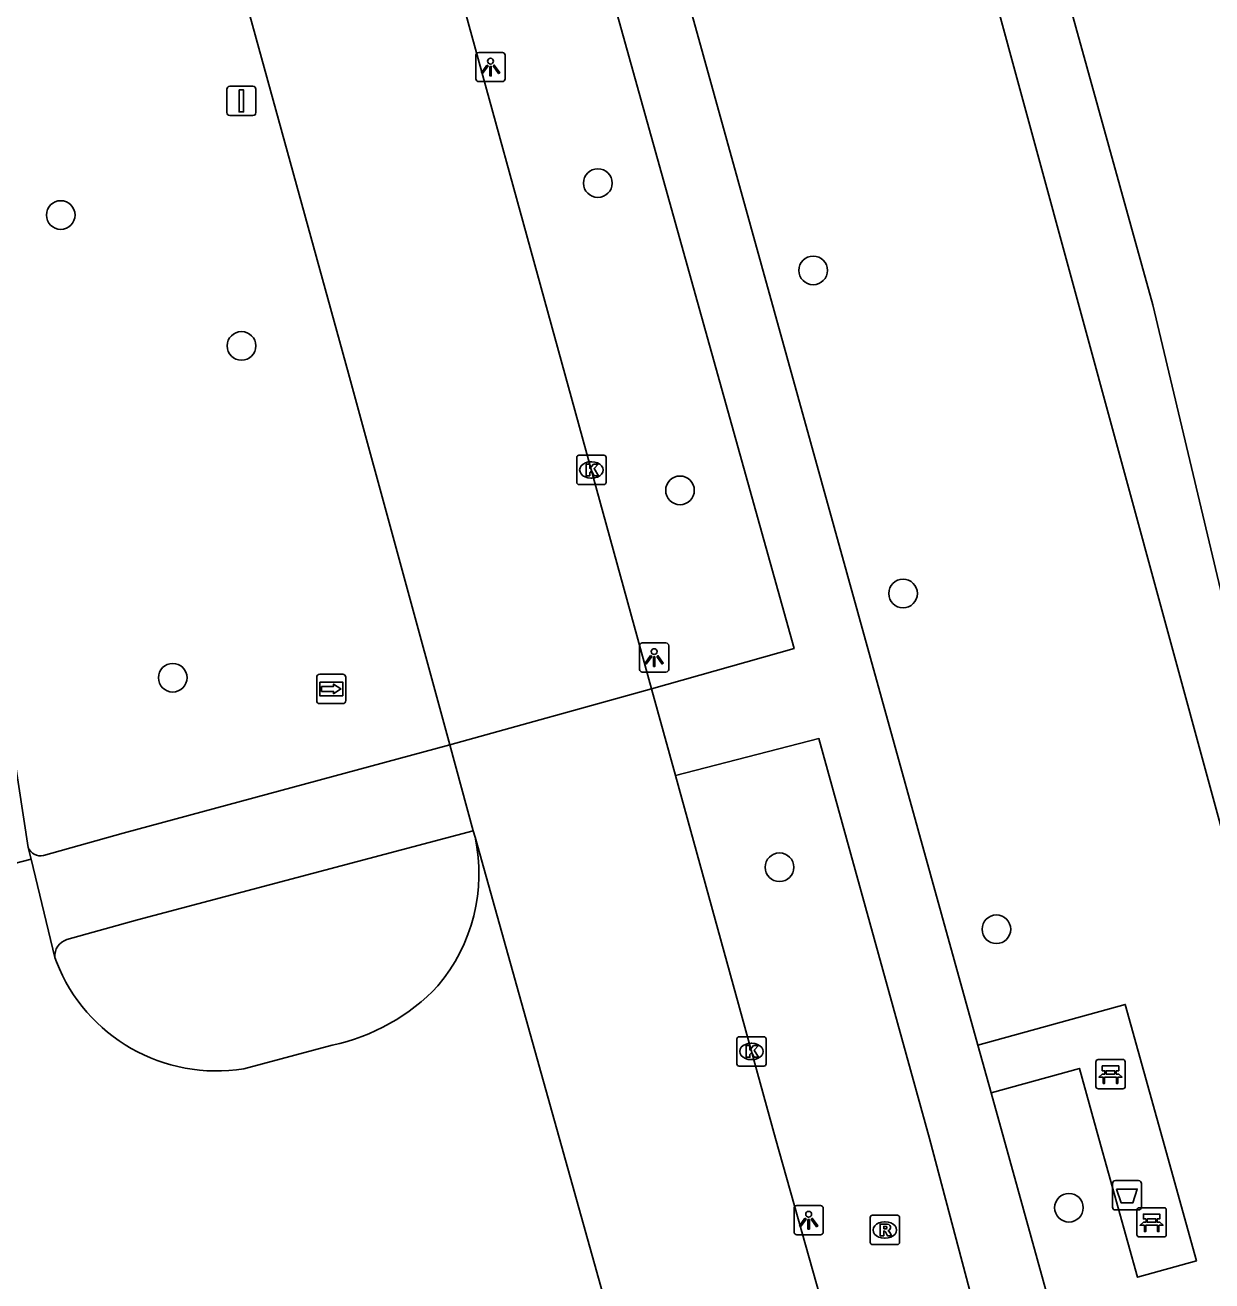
# Model space of a CAD drawing. Extents: x 158038 to 159242, y 380133 to 381214.
# Drawn here: x 159047.04 to 159087.55, y 380995.14 to 381038.01 of the extents above; entities that cross this region are included whole.
import ezdxf

# ---------------------------------------------------------------- set-up
doc = ezdxf.new("R2010")
doc.units = 0
for name, color, linetype in [('IMGEO_Afvalbak', 7, 'Continuous'), ('IMGEO_Bank', 7, 'Continuous'), ('IMGEO_Boom', 7, 'Continuous'), ('IMGEO_Fietspad_open', 7, 'Continuous'), ('IMGEO_Groenvoorziening', 7, 'Continuous'), ('IMGEO_Kolk', 7, 'Continuous'), ('IMGEO_Lichtpunt', 7, 'Continuous'), ('IMGEO_Rijbaan_lokaal_gesloten', 7, 'Continuous'), ('IMGEO_Rioolput', 7, 'Continuous'), ('IMGEO_Verkeersbordpaal', 7, 'Continuous'), ('IMGEO_Voetpad_open', 7, 'Continuous'), ('IMGEO_Waterloop', 7, 'Continuous'), ('IMGEO_Wegwijzer', 7, 'Continuous')]:
    doc.layers.add(name, color=color, linetype=linetype)

msp = doc.modelspace()

# ---------------------------------------------------------------- linework, layer by layer
at = {"layer": 'IMGEO_Afvalbak'}
for p, q in [((159084.16, 380997.659), (159084.16, 380998.459)), ((159084.16, 380998.459), (159084.16, 380997.659)), ((159084.26, 380998.559), (159085.05, 380998.559)), ((159085.05, 380998.559), (159084.26, 380998.559)), ((159085.15, 380998.459), (159085.15, 380997.659)), ((159085.15, 380997.659), (159085.15, 380998.459)), ((159085.05, 380997.559), (159084.26, 380997.559)), ((159084.26, 380997.559), (159085.05, 380997.559))]:
    msp.add_line(p, q, dxfattribs=at)
msp.add_lwpolyline([(159084.303, 380998.273), (159085.007, 380998.273), (159084.858, 380997.803), (159084.452, 380997.803), (159084.303, 380998.273)], dxfattribs=at)
for centre, start, end in [((159084.26, 380998.459), 90, 180), ((159084.26, 380998.459), 90, 180), ((159085.05, 380998.459), 0, 90), ((159085.05, 380998.459), 360, 90), ((159084.26, 380997.659), 180, 270), ((159084.26, 380997.659), 180, 270), ((159085.05, 380997.659), 270, 0), ((159085.05, 380997.659), 270, 0)]:
    msp.add_arc(centre, 0.1, start, end, dxfattribs=at)
at = {"layer": 'IMGEO_Bank'}
for p, q in [((159083.594, 381001.771), (159083.594, 381002.612)), ((159083.594, 381002.612), (159083.594, 381001.771)), ((159083.669, 381002.696), (159084.51, 381002.696)), ((159084.51, 381002.696), (159083.669, 381002.696)), ((159084.594, 381002.621), (159084.594, 381001.78)), ((159084.594, 381001.78), (159084.594, 381002.621)), ((159083.903, 381002.202), (159083.903, 381002.308)), ((159083.947, 381002.308), (159083.947, 381002.202)), ((159084.235, 381002.314), (159083.953, 381002.314)), ((159083.953, 381002.196), (159084.235, 381002.196)), ((159084.241, 381002.202), (159084.241, 381002.308)), ((159084.285, 381002.308), (159084.285, 381002.202)), ((159084.519, 381001.696), (159083.678, 381001.696)), ((159083.678, 381001.696), (159084.519, 381001.696)), ((159084.291, 381002.094), (159083.898, 381002.094)), ((159084.997, 380996.711), (159084.997, 380997.552)), ((159084.997, 380997.552), (159084.997, 380996.711)), ((159085.072, 380997.636), (159085.913, 380997.636)), ((159085.913, 380997.636), (159085.072, 380997.636)), ((159085.997, 380997.561), (159085.997, 380996.72)), ((159085.997, 380996.72), (159085.997, 380997.561)), ((159085.694, 380997.034), (159085.301, 380997.034)), ((159085.306, 380997.142), (159085.306, 380997.248)), ((159085.35, 380997.248), (159085.35, 380997.142)), ((159085.638, 380997.254), (159085.356, 380997.254)), ((159085.356, 380997.136), (159085.638, 380997.136)), ((159085.644, 380997.142), (159085.644, 380997.248)), ((159085.688, 380997.248), (159085.688, 380997.142)), ((159085.922, 380996.636), (159085.081, 380996.636)), ((159085.081, 380996.636), (159085.922, 380996.636))]:
    msp.add_line(p, q, dxfattribs=at)
for points in [[(159083.841, 381002.094), (159083.699, 381002.094), (159083.811, 381002.196), (159083.897, 381002.196)], [(159083.897, 381002.314), (159083.811, 381002.314), (159083.811, 381002.475), (159084.374, 381002.475), (159084.374, 381002.314), (159084.291, 381002.314)], [(159084.291, 381002.196), (159084.374, 381002.196), (159084.486, 381002.094), (159084.347, 381002.094)], [(159083.891, 381002.087), (159083.891, 381001.88), (159083.848, 381001.88), (159083.848, 381002.087)], [(159084.341, 381002.087), (159084.341, 381001.88), (159084.297, 381001.88), (159084.297, 381002.087)], [(159085.3, 380997.254), (159085.214, 380997.254), (159085.214, 380997.415), (159085.777, 380997.415), (159085.777, 380997.254), (159085.694, 380997.254)], [(159085.244, 380997.034), (159085.102, 380997.034), (159085.214, 380997.136), (159085.3, 380997.136)], [(159085.294, 380997.027), (159085.294, 380996.82), (159085.251, 380996.82), (159085.251, 380997.027)], [(159085.694, 380997.136), (159085.777, 380997.136), (159085.889, 380997.034), (159085.75, 380997.034)], [(159085.744, 380997.027), (159085.744, 380996.82), (159085.7, 380996.82), (159085.7, 380997.027)]]:
    msp.add_lwpolyline(points, dxfattribs=at)
for centre, radius, start, end in [((159083.672, 381002.618), 0.0779, 92.4484, 184.2845), ((159083.672, 381002.618), 0.0779, 92.4484, 184.2845), ((159084.516, 381002.618), 0.0779, 2.4484, 94.2845), ((159084.516, 381002.618), 0.0779, 2.4484, 94.2845), ((159083.896, 381002.307), 0.00671, 2.8957, 87.1043), ((159083.896, 381002.203), 0.00671, 272.8957, 357.1043), ((159083.953, 381002.307), 0.00671, 92.8957, 177.1043), ((159083.953, 381002.203), 0.00671, 182.8957, 267.1043), ((159084.235, 381002.307), 0.00671, 2.8957, 87.1043), ((159084.235, 381002.203), 0.00671, 272.8957, 357.1043), ((159084.292, 381002.307), 0.00671, 92.8957, 177.1043), ((159084.292, 381002.203), 0.00671, 182.8957, 267.1043), ((159083.672, 381001.774), 0.0779, 182.4484, 274.2845), ((159083.672, 381001.774), 0.0779, 182.4484, 274.2845), ((159083.841, 381002.087), 0.00671, 2.8957, 87.1043), ((159083.898, 381002.087), 0.00671, 92.8957, 177.1043), ((159084.29, 381002.087), 0.00671, 2.8957, 87.1043), ((159084.347, 381002.087), 0.00671, 92.8957, 177.1043), ((159084.516, 381001.774), 0.0779, 272.4484, 4.2845), ((159084.516, 381001.774), 0.0779, 272.4484, 4.2845), ((159085.075, 380997.558), 0.0779, 92.4484, 184.2845), ((159085.075, 380997.558), 0.0779, 92.4484, 184.2845), ((159085.919, 380997.558), 0.0779, 2.4484, 94.2845), ((159085.919, 380997.558), 0.0779, 2.4484, 94.2845), ((159085.244, 380997.027), 0.00671, 2.8957, 87.1043), ((159085.301, 380997.027), 0.00671, 92.8957, 177.1043), ((159085.299, 380997.247), 0.00671, 2.8957, 87.1043), ((159085.299, 380997.143), 0.00671, 272.8957, 357.1043), ((159085.356, 380997.247), 0.00671, 92.8957, 177.1043), ((159085.356, 380997.143), 0.00671, 182.8957, 267.1043), ((159085.638, 380997.247), 0.00671, 2.8957, 87.1043), ((159085.638, 380997.143), 0.00671, 272.8957, 357.1043), ((159085.695, 380997.247), 0.00671, 92.8957, 177.1043), ((159085.695, 380997.143), 0.00671, 182.8957, 267.1043), ((159085.693, 380997.027), 0.00671, 2.8957, 87.1043), ((159085.75, 380997.027), 0.00671, 92.8957, 177.1043), ((159085.075, 380996.714), 0.0779, 182.4484, 274.2845), ((159085.075, 380996.714), 0.0779, 182.4484, 274.2845), ((159085.919, 380996.714), 0.0779, 272.4484, 4.2845), ((159085.919, 380996.714), 0.0779, 272.4484, 4.2845)]:
    msp.add_arc(centre, radius, start, end, dxfattribs=at)
at = {"layer": 'IMGEO_Boom'}
for centre in [(159066.591, 381032.618), (159048.258, 381031.529), (159073.944, 381029.638), (159054.428, 381027.061), (159069.397, 381022.128), (159077.011, 381018.607), (159052.08, 381015.73), (159072.793, 381009.259), (159080.199, 381007.142), (159082.675, 380997.634)]:
    msp.add_circle(centre, 0.489, dxfattribs=at)
at = {"layer": 'IMGEO_Fietspad_open'}
for points in [[(159079.566, 381003.182), (159052.996, 381099.019), (159051.046, 381106.057)], [(159048.842, 381104.802), (159050.65, 381098.326), (159055.429, 381080.546), (159063.611, 381051.441), (159073.29, 381016.724), (159068.429, 381015.348)], [(159047.668, 381009.659), (159050.387, 381010.419), (159061.537, 381013.441)], [(159069.243, 381012.391), (159074.14, 381013.651), (159077.915, 381000), (159082.825, 380981.435), (159078.18, 380980.434)], [(159062.338, 381010.506), (159050.875, 381007.461), (159048.47, 381006.789)], [(159080.017, 381001.554), (159079.566, 381003.182)], [(159086.142, 380979.46), (159080.448, 381000), (159080.017, 381001.554)]]:
    msp.add_lwpolyline(points, dxfattribs=at)
for centre, radius, start, end in [((159047.569, 381010.103), 0.455, 201.4986, 282.596), ((159048.623, 381006.244), 0.566, 105.6465, 186.4539)]:
    msp.add_arc(centre, radius, start, end, dxfattribs=at)
at = {"layer": 'IMGEO_Groenvoorziening'}
msp.add_lwpolyline([(159059.506, 381116.638), (159069.605, 381077.19), (159076.697, 381051.633), (159089.14, 381005.934), (159091.442, 380998.293), (159095.335, 380982.52), (159097.489, 380974.942), (159102.788, 380954.289), (159115.909, 380907.9), (159121.569, 380885.907), (159125.518, 380869.885), (159128.855, 380857.251), (159131.956, 380846.552), (159132.786, 380844.954), (159133.375, 380844.629)], dxfattribs=at)
at = {"layer": 'IMGEO_Kolk'}
for p, q in [((159065.871, 381022.4), (159065.871, 381023.252)), ((159065.946, 381023.326), (159066.798, 381023.326)), ((159066.872, 381023.252), (159066.872, 381022.4)), ((159066.359, 381023.106), (159066.384, 381023.106)), ((159066.798, 381022.326), (159065.946, 381022.326)), ((159066.382, 381022.546), (159066.357, 381022.546)), ((159071.337, 381002.544), (159071.337, 381003.396)), ((159071.412, 381003.47), (159072.264, 381003.47)), ((159072.338, 381003.396), (159072.338, 381002.544)), ((159071.825, 381003.25), (159071.85, 381003.25)), ((159071.848, 381002.69), (159071.823, 381002.69)), ((159072.264, 381002.47), (159071.412, 381002.47))]:
    msp.add_line(p, q, dxfattribs=at)
for points in [[(159065.871, 381022.4), (159065.871, 381023.252)], [(159065.946, 381023.326), (159066.798, 381023.326)], [(159066.872, 381023.252), (159066.872, 381022.4)], [(159066.192, 381023.026), (159066.315, 381023.026), (159066.315, 381022.875), (159066.445, 381023.026), (159066.609, 381023.026), (159066.463, 381022.875), (159066.616, 381022.626), (159066.464, 381022.626), (159066.379, 381022.79), (159066.315, 381022.723), (159066.315, 381022.626), (159066.192, 381022.626), (159066.192, 381023.026)], [(159066.798, 381022.326), (159065.946, 381022.326)], [(159071.337, 381002.544), (159071.337, 381003.396)], [(159071.412, 381003.47), (159072.264, 381003.47)], [(159072.338, 381003.396), (159072.338, 381002.544)], [(159071.658, 381003.17), (159071.781, 381003.17), (159071.781, 381003.019), (159071.911, 381003.17), (159072.075, 381003.17), (159071.929, 381003.019), (159072.082, 381002.77), (159071.93, 381002.77), (159071.845, 381002.934), (159071.781, 381002.867), (159071.781, 381002.77), (159071.658, 381002.77), (159071.658, 381003.17)], [(159072.264, 381002.47), (159071.412, 381002.47)]]:
    msp.add_lwpolyline(points, dxfattribs=at)
for centre, start, end in [((159065.948, 381023.25), 91.552, 178.448), ((159065.948, 381023.25), 91.552, 178.448), ((159066.796, 381023.25), 1.552, 88.448), ((159066.796, 381023.25), 1.552, 88.448), ((159065.948, 381022.402), 181.552, 268.448), ((159065.948, 381022.402), 181.552, 268.448), ((159066.796, 381022.402), 271.552, 358.448), ((159066.796, 381022.402), 271.552, 358.448), ((159071.414, 381003.394), 91.552, 178.448), ((159071.414, 381003.394), 91.552, 178.448), ((159072.262, 381003.394), 1.552, 88.448), ((159072.262, 381003.394), 1.552, 88.448), ((159071.414, 381002.546), 181.552, 268.448), ((159071.414, 381002.546), 181.552, 268.448), ((159072.262, 381002.546), 271.552, 358.448), ((159072.262, 381002.546), 271.552, 358.448)]:
    msp.add_arc(centre, 0.0765, start, end, dxfattribs=at)
for centre, major_axis, ratio, start_param, end_param in [((159066.358, 381022.826), (-0.387, 0.002), 0.722429, 4.712389, 7.853982), ((159066.383, 381022.826), (-0.39, 0.002), 0.717154, 1.570796, 4.712389), ((159071.824, 381002.97), (-0.387, 0.002), 0.722429, 4.712389, 7.853982), ((159071.849, 381002.97), (-0.39, 0.002), 0.717154, 1.570796, 4.712389)]:
    msp.add_ellipse(centre, major_axis=major_axis, ratio=ratio, start_param=start_param, end_param=end_param, dxfattribs=at)
at = {"layer": 'IMGEO_Lichtpunt'}
for p, q in [((159062.431, 381036.985), (159062.431, 381036.178)), ((159062.431, 381036.985), (159062.431, 381036.178)), ((159063.333, 381037.08), (159062.525, 381037.08)), ((159063.333, 381037.08), (159062.525, 381037.08)), ((159063.427, 381036.178), (159063.427, 381036.985)), ((159063.427, 381036.178), (159063.427, 381036.985)), ((159062.525, 381036.084), (159063.333, 381036.084)), ((159062.525, 381036.084), (159063.333, 381036.084)), ((159068.017, 381016.823), (159068.017, 381016.016)), ((159068.017, 381016.823), (159068.017, 381016.016)), ((159068.919, 381016.918), (159068.111, 381016.918)), ((159068.919, 381016.918), (159068.111, 381016.918)), ((159069.013, 381016.016), (159069.013, 381016.823)), ((159069.013, 381016.016), (159069.013, 381016.823)), ((159068.111, 381015.922), (159068.919, 381015.922)), ((159068.111, 381015.922), (159068.919, 381015.922)), ((159073.29, 380997.613), (159073.29, 380996.806)), ((159073.29, 380997.613), (159073.29, 380996.806)), ((159074.192, 380997.708), (159073.384, 380997.708)), ((159074.192, 380997.708), (159073.384, 380997.708)), ((159074.286, 380996.806), (159074.286, 380997.613)), ((159074.286, 380996.806), (159074.286, 380997.613)), ((159073.384, 380996.712), (159074.192, 380996.712)), ((159073.384, 380996.712), (159074.192, 380996.712))]:
    msp.add_line(p, q, dxfattribs=at)
for points in [[(159062.805, 381036.649), (159062.844, 381036.621), (159062.656, 381036.359), (159062.618, 381036.386), (159062.805, 381036.649)], [(159062.907, 381036.601), (159062.954, 381036.601), (159062.954, 381036.279), (159062.907, 381036.279), (159062.907, 381036.601)], [(159063.017, 381036.621), (159063.055, 381036.648), (159063.242, 381036.386), (159063.203, 381036.358), (159063.017, 381036.621)], [(159068.391, 381016.487), (159068.43, 381016.459), (159068.242, 381016.197), (159068.204, 381016.224), (159068.391, 381016.487)], [(159068.493, 381016.439), (159068.54, 381016.439), (159068.54, 381016.117), (159068.493, 381016.117), (159068.493, 381016.439)], [(159068.603, 381016.459), (159068.641, 381016.486), (159068.828, 381016.224), (159068.789, 381016.196), (159068.603, 381016.459)], [(159073.664, 380997.277), (159073.703, 380997.249), (159073.515, 380996.987), (159073.477, 380997.014), (159073.664, 380997.277)], [(159073.766, 380997.229), (159073.813, 380997.229), (159073.813, 380996.907), (159073.766, 380996.907), (159073.766, 380997.229)], [(159073.876, 380997.249), (159073.914, 380997.276), (159074.101, 380997.014), (159074.062, 380996.986), (159073.876, 380997.249)]]:
    msp.add_lwpolyline(points, dxfattribs=at)
for centre in [(159062.93, 381036.783), (159068.516, 381016.621), (159073.789, 380997.411)]:
    msp.add_circle(centre, 0.0994, dxfattribs=at)
for centre, start, end in [((159062.525, 381036.985), 90, 180), ((159062.525, 381036.985), 90, 180), ((159063.333, 381036.985), 0, 90), ((159063.333, 381036.985), 0, 90), ((159062.525, 381036.178), 180, 270), ((159062.525, 381036.178), 180, 270), ((159063.333, 381036.178), 270, 0), ((159063.333, 381036.178), 270, 360), ((159068.111, 381016.823), 90, 180), ((159068.111, 381016.823), 90, 180), ((159068.919, 381016.823), 0, 90), ((159068.919, 381016.823), 0, 90), ((159068.111, 381016.016), 180, 270), ((159068.111, 381016.016), 180, 270), ((159068.919, 381016.016), 270, 0), ((159068.919, 381016.016), 270, 360), ((159073.384, 380997.613), 90, 180), ((159073.384, 380997.613), 90, 180), ((159074.192, 380997.613), 0, 90), ((159074.192, 380997.613), 0, 90), ((159073.384, 380996.806), 180, 270), ((159073.384, 380996.806), 180, 270), ((159074.192, 380996.806), 270, 0), ((159074.192, 380996.806), 270, 360)]:
    msp.add_arc(centre, 0.0946, start, end, dxfattribs=at)
at = {"layer": 'IMGEO_Rijbaan_lokaal_gesloten'}
for points in [[(159068.429, 381015.348), (159058.394, 381051.806), (159050.976, 381078.604), (159048.232, 381088.598), (159045.816, 381097.19), (159044.379, 381102.334)], [(159038.075, 381098.772), (159039.067, 381095.227), (159049.665, 381056.684), (159058.076, 381026.122), (159061.537, 381013.441)], [(159027.441, 381092.136), (159036.739, 381058.674), (159043.33, 381034.783), (159047.146, 381009.936)], [(159061.537, 381013.441), (159068.429, 381015.348)], [(159068.429, 381015.348), (159069.243, 381012.391)], [(159062.338, 381010.506), (159061.537, 381013.441)], [(159069.243, 381012.391), (159072.653, 381000), (159078.18, 380980.434)], [(159062.399, 381010.283), (159062.338, 381010.506)], [(159062.399, 381010.283), (159071.14, 380979.039)], [(159047.244, 381009.533), (159047.146, 381009.936)], [(159043.245, 381008.502), (159047.244, 381009.533)], [(159047.244, 381009.533), (159048.06, 381006.18)], [(159048.06, 381006.18), (159048.111, 381006.034)], [(159054.509, 381002.382), (159057.523, 381003.186)]]:
    msp.add_lwpolyline(points, dxfattribs=at)
for centre, radius, start, end in [((159056.605, 381009.036), 5.927, 319.8047, 12.1441), ((159053.564, 381008.157), 5.852, 201.2727, 279.2915), ((159056.136, 381009.887), 6.843, 281.6961, 316.8972)]:
    msp.add_arc(centre, radius, start, end, dxfattribs=at)
at = {"layer": 'IMGEO_Rioolput'}
for p, q in [((159075.89, 380996.449), (159075.89, 380997.301)), ((159075.965, 380997.375), (159076.817, 380997.375)), ((159076.378, 380997.155), (159076.403, 380997.155)), ((159076.891, 380997.301), (159076.891, 380996.449)), ((159076.401, 380996.595), (159076.376, 380996.595)), ((159076.817, 380996.375), (159075.965, 380996.375))]:
    msp.add_line(p, q, dxfattribs=at)
for points in [[(159075.89, 380996.449), (159075.89, 380997.301)], [(159075.965, 380997.375), (159076.817, 380997.375)], [(159076.479, 380997.073), (159076.227, 380997.075), (159076.227, 380996.675)], [(159076.405, 380996.994), (159076.351, 380996.994), (159076.351, 380996.913)], [(159076.891, 380997.301), (159076.891, 380996.449)], [(159076.227, 380996.675), (159076.351, 380996.675), (159076.351, 380996.837), (159076.362, 380996.837)], [(159076.351, 380996.913), (159076.403, 380996.913)], [(159076.409, 380996.808), (159076.48, 380996.675), (159076.62, 380996.675), (159076.555, 380996.801)], [(159076.817, 380996.375), (159075.965, 380996.375)]]:
    msp.add_lwpolyline(points, dxfattribs=at)
for centre, radius, start, end in [((159075.967, 380997.299), 0.0765, 91.552, 178.448), ((159075.967, 380997.299), 0.0765, 91.552, 178.448), ((159076.411, 380996.898), 0.0964, 77.0061, 93.1865), ((159076.425, 380996.955), 0.0378, 276.6634, 79.6772), ((159076.478, 380996.963), 0.109, 350.3612, 89.416), ((159076.815, 380997.299), 0.0765, 1.552, 88.448), ((159076.815, 380997.299), 0.0765, 1.552, 88.448), ((159076.361, 380996.784), 0.0533, 26.0293, 88.6989), ((159076.387, 380997.102), 0.19, 274.7715, 282.9687), ((159076.476, 380996.963), 0.112, 277.5842, 350.9817), ((159076.46, 380996.748), 0.108, 29.5134, 73.7905), ((159075.967, 380996.451), 0.0765, 181.552, 268.448), ((159075.967, 380996.451), 0.0765, 181.552, 268.448), ((159076.815, 380996.451), 0.0765, 271.552, 358.448), ((159076.815, 380996.451), 0.0765, 271.552, 358.448)]:
    msp.add_arc(centre, radius, start, end, dxfattribs=at)
for centre, major_axis, ratio, start_param, end_param in [((159076.377, 380996.875), (-0.387, 0.002), 0.722429, 4.712389, 7.853982), ((159076.402, 380996.875), (-0.39, 0.002), 0.717154, 1.570796, 4.712389)]:
    msp.add_ellipse(centre, major_axis=major_axis, ratio=ratio, start_param=start_param, end_param=end_param, dxfattribs=at)
at = {"layer": 'IMGEO_Verkeersbordpaal'}
for p, q in [((159053.928, 381035.026), (159053.928, 381035.826)), ((159053.928, 381035.826), (159053.928, 381035.026)), ((159054.028, 381035.926), (159054.818, 381035.926)), ((159054.818, 381035.926), (159054.028, 381035.926)), ((159054.918, 381035.826), (159054.918, 381035.026)), ((159054.918, 381035.026), (159054.918, 381035.826)), ((159054.818, 381034.926), (159054.028, 381034.926)), ((159054.028, 381034.926), (159054.818, 381034.926))]:
    msp.add_line(p, q, dxfattribs=at)
msp.add_lwpolyline([(159054.348, 381035.801), (159054.498, 381035.801), (159054.498, 381035.051), (159054.348, 381035.051), (159054.348, 381035.801)], dxfattribs=at)
for centre, start, end in [((159054.028, 381035.826), 90, 180), ((159054.028, 381035.826), 90, 180), ((159054.818, 381035.826), 0, 90), ((159054.818, 381035.826), 360, 90), ((159054.028, 381035.026), 180, 270), ((159054.028, 381035.026), 180, 270), ((159054.818, 381035.026), 270, 0), ((159054.818, 381035.026), 270, 0)]:
    msp.add_arc(centre, 0.1, start, end, dxfattribs=at)
at = {"layer": 'IMGEO_Voetpad_open'}
msp.add_lwpolyline([(159079.566, 381003.182), (159084.596, 381004.576), (159085.865, 381000), (159087.025, 380995.818), (159085.01, 380995.259), (159083.696, 381000), (159083.033, 381002.39), (159080.017, 381001.554)], dxfattribs=at)
at = {"layer": 'IMGEO_Waterloop'}
msp.add_lwpolyline([(159079.098, 381051.698), (159085.535, 381028.466), (159088.448, 381016.207), (159094.969, 380994.226), (159099.603, 380976.597), (159100.728, 380973.186), (159105.601, 380955.619), (159111.82, 380934), (159116.966, 380915.374), (159122.27, 380896.511), (159126.959, 380880.404), (159130.925, 380865.842), (159133.056, 380858.404), (159133.882, 380854.322), (159134.035, 380852.502), (159134.873, 380849.176), (159135.877, 380846.128), (159137.773, 380840.488), (159138.873, 380835.994), (159140.235, 380830.612), (159141.9, 380825.464), (159143.776, 380819.552), (159145.969, 380812.878), (159154.754, 380780.168)], dxfattribs=at)
at = {"layer": 'IMGEO_Wegwijzer'}
for p, q in [((159057.097, 381015.848), (159057.887, 381015.848)), ((159057.887, 381015.848), (159057.097, 381015.848)), ((159056.997, 381014.948), (159056.997, 381015.748)), ((159056.997, 381015.748), (159056.997, 381014.948)), ((159057.987, 381015.748), (159057.987, 381014.948)), ((159057.987, 381014.948), (159057.987, 381015.748)), ((159057.887, 381014.848), (159057.097, 381014.848)), ((159057.097, 381014.848), (159057.887, 381014.848))]:
    msp.add_line(p, q, dxfattribs=at)
for points in [[(159057.098, 381015.58), (159057.886, 381015.58), (159057.886, 381015.116), (159057.098, 381015.116), (159057.098, 381015.58)], [(159057.163, 381015.432), (159057.163, 381015.348), (159057.163, 381015.264), (159057.574, 381015.264), (159057.574, 381015.181), (159057.821, 381015.348), (159057.574, 381015.515), (159057.574, 381015.432), (159057.163, 381015.432)]]:
    msp.add_lwpolyline(points, dxfattribs=at)
for centre, start, end in [((159057.097, 381015.748), 90, 180), ((159057.097, 381015.748), 90, 180), ((159057.887, 381015.748), 0, 90), ((159057.887, 381015.748), 360, 90), ((159057.097, 381014.948), 180, 270), ((159057.097, 381014.948), 180, 270), ((159057.887, 381014.948), 270, 0), ((159057.887, 381014.948), 270, 0)]:
    msp.add_arc(centre, 0.1, start, end, dxfattribs=at)

doc.saveas('drawing.dxf')
